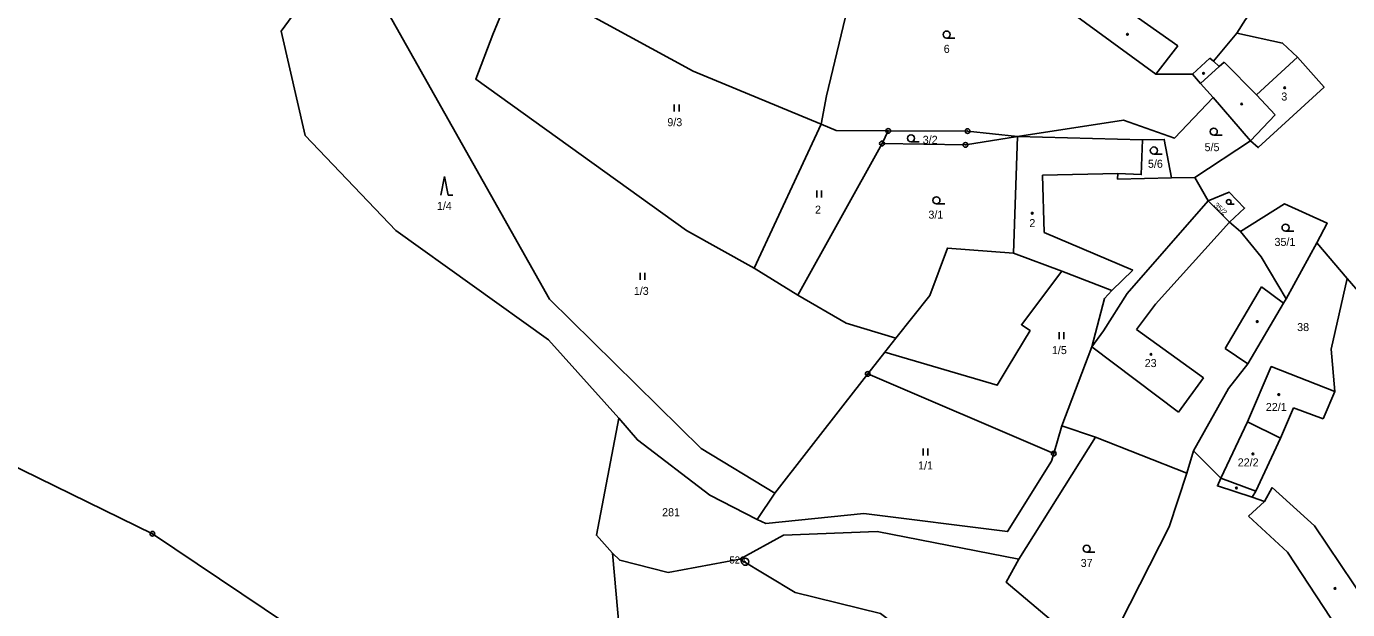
# Model space of a CAD drawing. Extents: x -680203 to -673936, y -1102717 to -1093650.
# Drawn here: x -675803.7 to -675523.1, y -1100007.9 to -1099884.1 of the extents above; entities that cross this region are included whole.
import ezdxf

# ---------------------------------------------------------------- set-up
doc = ezdxf.new("R2010")
doc.units = 0
for name, color, linetype in [('_Ideová část', 7, 'Continuous'), ('SOxx02xx_Koleje_param další_Popis10', 7, 'Continuous'), ('SOxxxxxx_Koleje_hlavní_body_Popis10', 7, 'Continuous'), ('SOxxxxxx_Koleje_param další_Popis10', 7, 'Continuous'), ('SOxxxxxx_Osa_bod_P', 7, 'Continuous'), ('SOxxxxxx_Staničení_Popis10', 7, 'Continuous'), ('x_prac', 7, 'Continuous')]:
    doc.layers.add(name, color=color, linetype=linetype)

msp = doc.modelspace()

# ---------------------------------------------------------------- linework, layer by layer
at = {"layer": '_Ideová část'}
msp.add_circle((-676417.7, -1099401.52), 1287.12, dxfattribs=at)
at = {"layer": 'SOxx02xx_Koleje_param další_Popis10'}
for centre, radius in [((-675620.6, -1099906.28), 0.5), ((-675620.6, -1099906.28), 0.0303), ((-675603.76, -1099906.32), 0.5), ((-675603.76, -1099906.32), 0.0303), ((-675621.94, -1099908.96), 0.5), ((-675621.94, -1099908.96), 0.0303), ((-675604.21, -1099909.25), 0.5), ((-675604.21, -1099909.25), 0.0303), ((-675624.96, -1099957.88), 0.5), ((-675624.96, -1099957.88), 0.0303), ((-675585.45, -1099974.79), 0.5), ((-675585.45, -1099974.79), 0.0303), ((-675776.91, -1099991.79), 0.5), ((-675776.91, -1099991.79), 0.0303), ((-675651, -1099997.75), 0.75), ((-675651, -1099997.75), 0.03)]:
    msp.add_circle(centre, radius, dxfattribs=at)
at = {"layer": 'SOxxxxxx_Koleje_hlavní_body_Popis10'}
for p, q in [((-675608.21, -1099886.59), (-675606.46, -1099886.59)), ((-675666.05, -1099902.16), (-675666.05, -1099900.66)), ((-675665.05, -1099902.16), (-675665.05, -1099900.66)), ((-675615.78, -1099908.61), (-675614.03, -1099908.61)), ((-675551.47, -1099907.19), (-675549.72, -1099907.19)), ((-675564.2, -1099911.2), (-675562.45, -1099911.2)), ((-675714.86, -1099915.93), (-675715.61, -1099919.93)), ((-675714.11, -1099919.93), (-675714.86, -1099915.93)), ((-675714.11, -1099919.93), (-675713.11, -1099919.93)), ((-675635.8, -1099920.43), (-675635.8, -1099918.93)), ((-675634.8, -1099920.43), (-675634.8, -1099918.93)), ((-675610.38, -1099921.78), (-675608.63, -1099921.78)), ((-675548.3, -1099921.87), (-675547.12, -1099921.87)), ((-675536.23, -1099927.57), (-675534.48, -1099927.57)), ((-675673.32, -1099937.92), (-675673.32, -1099936.42)), ((-675672.32, -1099937.92), (-675672.32, -1099936.42)), ((-675584.33, -1099950.48), (-675584.33, -1099948.98)), ((-675583.33, -1099950.48), (-675583.33, -1099948.98)), ((-675613.2, -1099975.21), (-675613.2, -1099973.71)), ((-675612.2, -1099975.21), (-675612.2, -1099973.71)), ((-675578.47, -1099995.73), (-675576.72, -1099995.73))]:
    msp.add_line(p, q, dxfattribs=at)
for centre, radius in [((-675608.21, -1099885.84), 0.75), ((-675551.47, -1099906.44), 0.75), ((-675615.78, -1099907.86), 0.75), ((-675564.2, -1099910.45), 0.75), ((-675610.38, -1099921.03), 0.75), ((-675548.3, -1099921.37), 0.502), ((-675536.23, -1099926.82), 0.75), ((-675578.47, -1099994.98), 0.75)]:
    msp.add_circle(centre, radius, dxfattribs=at)
at = {"layer": 'SOxxxxxx_Koleje_param další_Popis10'}
for centre in [(-675569.8, -1099885.77), (-675553.65, -1099894.08), (-675536.42, -1099897.13), (-675545.55, -1099900.56), (-675590.03, -1099923.76), (-675542.24, -1099946.76), (-675564.81, -1099953.71), (-675537.66, -1099962.25), (-675543.17, -1099974.85), (-675546.66, -1099982.1), (-675525.73, -1100003.42)]:
    msp.add_circle(centre, 0.175, dxfattribs=at)
at = {"layer": 'SOxxxxxx_Staničení_Popis10'}
for p, q in [((-675559.13, -1099888.23), (-675576.82, -1099875.71)), ((-675563.75, -1099894.26), (-675559.13, -1099888.23)), ((-675552.28, -1099890.88), (-675555.96, -1099894.24)), ((-675552.28, -1099890.88), (-675551.55, -1099891.47)), ((-675550.33, -1099892.64), (-675549.26, -1099891.69)), ((-675549.26, -1099891.69), (-675542.43, -1099898.61)), ((-675542.43, -1099898.61), (-675533.71, -1099890.6)), ((-675542.43, -1099898.61), (-675538.41, -1099902.9)), ((-675538.41, -1099902.9), (-675543.7, -1099908.41)), ((-675587.82, -1099915.69), (-675571.86, -1099915.34)), ((-675587.82, -1099915.69), (-675587.53, -1099927.83)), ((-675548.1, -1099925.65), (-675563.82, -1099943.06)), ((-675568.69, -1099935.88), (-675587.53, -1099927.83)), ((-675594.01, -1099932.24), (-675583.72, -1099936.05)), ((-675568.69, -1099935.88), (-675573.13, -1099940.19)), ((-675541.31, -1099939.41), (-675549.05, -1099952.49)), ((-675536.67, -1099942.83), (-675541.31, -1099939.41)), ((-675567.92, -1099948.44), (-675563.82, -1099943.06)), ((-675567.92, -1099948.44), (-675553.69, -1099958.73)), ((-675559, -1099965.97), (-675577.37, -1099952.09)), ((-675544.25, -1099955.74), (-675549.05, -1099952.49)), ((-675553.69, -1099958.73), (-675559, -1099965.97)), ((-675525.78, -1099961.61), (-675528.23, -1099967.44)), ((-675534.52, -1099965.1), (-675537.28, -1099971.53)), ((-675528.23, -1099967.44), (-675534.52, -1099965.1)), ((-675539.04, -1099981.95), (-675540.7, -1099984.99)), ((-675530.05, -1099990.14), (-675539.04, -1099981.95)), ((-675542.56, -1099982.77), (-675543.29, -1099984.07)), ((-675519.02, -1100006.55), (-675530.05, -1099990.14))]:
    msp.add_line(p, q, dxfattribs=at)
at = {"layer": 'x_prac'}
for p, q in [((-675554.31, -1099896.25), (-675551.61, -1099899.23)), ((-675551.61, -1099899.23), (-675543.7, -1099908.41)), ((-675634.88, -1099904.84), (-675649.07, -1099935.44)), ((-675621.94, -1099908.96), (-675620.6, -1099906.28)), ((-675639.84, -1099941.17), (-675621.94, -1099908.96)), ((-675566.64, -1099908.16), (-675593.14, -1099907.44)), ((-675543.7, -1099908.41), (-675555.5, -1099916.17)), ((-675555.5, -1099916.17), (-675560.42, -1099916.27)), ((-675552.65, -1099921.11), (-675555.5, -1099916.17)), ((-675548.1, -1099925.65), (-675552.65, -1099921.11)), ((-675545.77, -1099927.64), (-675548.1, -1099925.65)), ((-675536.12, -1099941.95), (-675529.58, -1099930.07)), ((-675523.17, -1099937.64), (-675529.58, -1099930.07)), ((-675639.84, -1099941.17), (-675649.07, -1099935.44)), ((-675516.8, -1099944.96), (-675523.17, -1099937.64)), ((-675619.02, -1099950.28), (-675621.31, -1099953.24)), ((-675624.96, -1099957.88), (-675621.31, -1099953.24)), ((-675577.37, -1099952.09), (-675583.73, -1099968.87)), ((-675585.45, -1099974.79), (-675624.96, -1099957.88)), ((-675544.34, -1099968.07), (-675550, -1099980.01)), ((-675583.73, -1099968.87), (-675585.45, -1099974.79)), ((-675583.73, -1099968.87), (-675576.59, -1099971.28)), ((-675576.59, -1099971.28), (-675592.9, -1099997.19)), ((-675576.59, -1099971.28), (-675557.19, -1099978.92)), ((-675557.19, -1099978.92), (-675555.8, -1099974.17)), ((-675555.8, -1099974.17), (-675550, -1099980.01)), ((-675644.72, -1099983.21), (-675648.48, -1099988.75)), ((-675544.08, -1099988.07), (-675535.78, -1099995.73)), ((-675535.78, -1099995.73), (-675520.68, -1100018.76))]:
    msp.add_line(p, q, dxfattribs=at)
for points in [[(-675613.41, -1099852.65), (-675625.38, -1099864.05), (-675628.81, -1099878.55), (-675633.7, -1099898.85), (-675634.88, -1099904.84)], [(-675612.15, -1099854.01), (-675614.66, -1099859.13), (-675607.48, -1099862.67), (-675597.77, -1099869.71), (-675595.04, -1099871.43), (-675581.33, -1099881.41), (-675563.75, -1099894.26), (-675555.96, -1099894.24), (-675554.31, -1099896.25)], [(-675735.43, -1099865.87), (-675749.58, -1099885.11), (-675744.45, -1099907.23), (-675725.18, -1099927.43), (-675692.8, -1099950.61), (-675677.8, -1099967.27)], [(-675735.43, -1099865.87), (-675692.55, -1099942.01), (-675660.37, -1099973.69), (-675644.72, -1099983.21)], [(-675649.07, -1099935.44), (-675663.44, -1099927.44), (-675708.21, -1099895.32), (-675704.6, -1099885.85), (-675699.89, -1099874.44)], [(-675689.38, -1099878.72), (-675662.06, -1099893.59), (-675634.88, -1099904.84)], [(-675546.59, -1099885.55), (-675544.72, -1099882.67), (-675543.88, -1099881.56)], [(-675546.59, -1099885.55), (-675551.55, -1099891.47), (-675550.33, -1099892.64), (-675554.31, -1099896.25)], [(-675543.7, -1099908.41), (-675542.02, -1099909.83), (-675528.06, -1099896.99), (-675533.71, -1099890.6), (-675536.86, -1099887.63), (-675546.59, -1099885.55)], [(-675593.14, -1099907.44), (-675570.62, -1099904.02), (-675559.8, -1099907.81), (-675551.61, -1099899.23)], [(-675620.6, -1099906.28), (-675631.66, -1099906.19), (-675634.88, -1099904.84)], [(-675620.6, -1099906.28), (-675603.76, -1099906.32), (-675593.14, -1099907.44)], [(-675593.14, -1099907.44), (-675604.21, -1099909.25), (-675621.94, -1099908.96)], [(-675593.14, -1099907.44), (-675594.01, -1099932.24), (-675608.04, -1099931.17), (-675611.81, -1099941.25), (-675619.02, -1099950.28)], [(-675560.42, -1099916.27), (-675571.91, -1099916.52), (-675571.86, -1099915.34), (-675566.89, -1099915.57), (-675566.64, -1099908.16)], [(-675566.64, -1099908.16), (-675561.98, -1099908.1), (-675560.42, -1099916.27)], [(-675548.1, -1099925.65), (-675544.94, -1099922.66), (-675548.23, -1099919.27), (-675552.65, -1099921.11)], [(-675577.37, -1099952.09), (-675574.93, -1099948.71), (-675569.87, -1099940.81), (-675552.65, -1099921.11)], [(-675529.58, -1099930.07), (-675527.38, -1099925.89), (-675536.44, -1099921.78), (-675545.77, -1099927.64)], [(-675536.12, -1099941.95), (-675541.41, -1099932.99), (-675545.77, -1099927.64)], [(-675621.31, -1099953.24), (-675597.47, -1099960.27), (-675595.11, -1099956.39), (-675590.48, -1099948.67), (-675592.32, -1099947.43), (-675583.72, -1099936.05), (-675573.13, -1099940.19), (-675574.67, -1099941.83), (-675577.37, -1099952.09)], [(-675523.17, -1099937.64), (-675526.55, -1099952.6), (-675525.78, -1099961.61), (-675539.27, -1099956.33), (-675544.34, -1099968.07)], [(-675619.02, -1099950.28), (-675629.57, -1099947.13), (-675639.84, -1099941.17)], [(-675555.8, -1099974.17), (-675548.36, -1099960.94), (-675544.25, -1099955.74), (-675536.67, -1099942.83), (-675536.12, -1099941.95)], [(-675853, -1099954.61), (-675776.91, -1099991.79), (-675738.9, -1100017.31), (-675732.38, -1100023.47), (-675694.26, -1100068.32), (-675674.34, -1100087.02), (-675649.33, -1100073.4)], [(-675624.96, -1099957.88), (-675629.77, -1099963.98), (-675644.72, -1099983.21)], [(-675677.8, -1099967.27), (-675682.6, -1099992.11), (-675679.16, -1099995.95)], [(-675677.8, -1099967.27), (-675673.89, -1099971.88), (-675658.48, -1099983.63), (-675648.48, -1099988.75)], [(-675544.34, -1099968.07), (-675537.28, -1099971.53), (-675542.56, -1099982.77), (-675550, -1099980.01)], [(-675648.48, -1099988.75), (-675646.6, -1099989.62), (-675625.81, -1099987.49), (-675595.26, -1099991.35), (-675585.93, -1099976.42), (-675585.45, -1099974.79)], [(-675575.51, -1100019.01), (-675560.92, -1099990.3), (-675557.19, -1099978.92)], [(-675550, -1099980.01), (-675550.69, -1099981.65), (-675543.29, -1099984.07), (-675540.7, -1099984.99), (-675544.08, -1099988.07)], [(-675652.17, -1099997.22), (-675642.84, -1099992.09), (-675622.97, -1099991.35), (-675592.9, -1099997.19)], [(-675679.16, -1099995.95), (-675677.64, -1099997.41), (-675667.38, -1100000.02), (-675652.17, -1099997.22)], [(-675661.65, -1100047.57), (-675669.45, -1100035.13), (-675677.66, -1100012.58), (-675679.16, -1099995.95)], [(-675550.7, -1100065.24), (-675585.96, -1100036.28), (-675622.25, -1100008.74), (-675640.35, -1100004.26), (-675652.17, -1099997.22)], [(-675592.9, -1099997.19), (-675595.59, -1100002.07), (-675575.51, -1100019.01)]]:
    msp.add_lwpolyline(points, dxfattribs=at)

# ---------------------------------------------------------------- texts
at = {"layer": 'SOxx02xx_Koleje_param další_Popis10'}
msp.add_text('520', height=1.5, dxfattribs=at).set_placement((-675654.34, -1099998.12))
at = {"layer": 'SOxxxxxx_Osa_bod_P'}
for s, p in [('6', (-675608.83, -1099889.72)), ('3', (-675537.13, -1099899.84)), ('9/3', (-675667.53, -1099905.28)), ('3/2', (-675613.29, -1099909.03)), ('5/5', (-675553.43, -1099910.59)), ('5/6', (-675565.45, -1099914.12)), ('1/4', (-675716.47, -1099923.05)), ('2', (-675636.17, -1099923.86)), ('3/1', (-675612.08, -1099924.91)), ('2', (-675590.65, -1099926.71)), ('35/1', (-675538.57, -1099930.7)), ('1/3', (-675674.65, -1099941.1)), ('38', (-675533.76, -1099948.78)), ('1/5', (-675585.85, -1099953.67)), ('23', (-675566.15, -1099956.42)), ('22/1', (-675540.41, -1099965.74)), ('1/1', (-675614.27, -1099978.15)), ('22/2', (-675546.38, -1099977.5)), ('281', (-675668.64, -1099988.08)), ('37', (-675579.74, -1099998.85))]:
    msp.add_text(s, height=1.7, dxfattribs=at).set_placement(p)
msp.add_text('35/2', height=1.14, rotation=317, dxfattribs=at).set_placement((-675551.55, -1099922.19))

doc.saveas('drawing.dxf')
